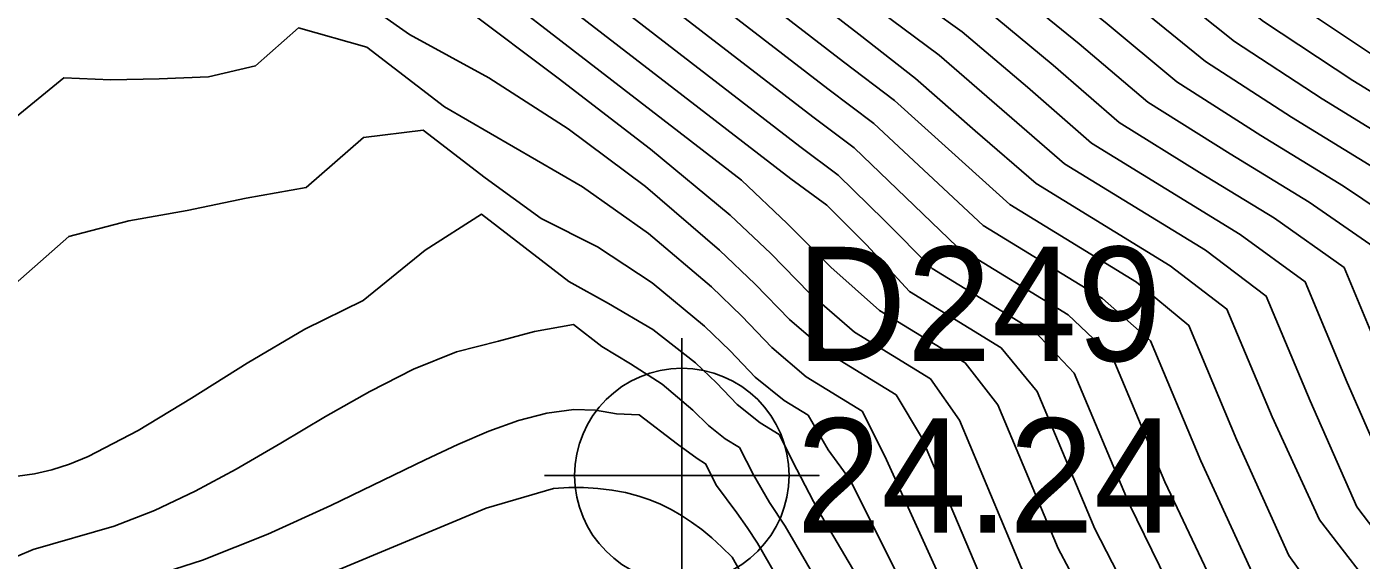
# Model space of a CAD drawing. Extents: x 2356077 to 2359823, y 225951 to 227822.
# Drawn here: x 2356756.31 to 2356785.48, y 227143.66 to 227155.32 of the extents above; entities that cross this region are included whole.
import ezdxf

# ---------------------------------------------------------------- set-up
doc = ezdxf.new("R2010")
doc.units = 0
for name, color, linetype in [('DTM Contours Major', 7, 'Continuous'), ('DTM Contours Minor', 7, 'Continuous'), ('Exist DTM Regular Point CELL', 7, 'Continuous'), ('Exist DTM Regular Point Cogo Elevation', 7, 'Continuous'), ('Exist DTM Regular Point Cogo Number', 7, 'Continuous')]:
    doc.layers.add(name, color=color, linetype=linetype)

msp = doc.modelspace()

# ---------------------------------------------------------------- linework, layer by layer
at = {"layer": 'DTM Contours Major'}
for points in [[(2356756.272, 227172.865), (2356758.184, 227171.863), (2356760.073, 227170.814), (2356761.94, 227169.722), (2356763.785, 227168.593), (2356765.609, 227167.432), (2356767.412, 227166.241), (2356769.137, 227165.068), (2356770.846, 227163.876), (2356772.54, 227162.669), (2356774.194, 227161.423), (2356775.828, 227160.162), (2356777.472, 227158.912), (2356779.299, 227157.673), (2356781.023, 227156.349), (2356782.711, 227155.001), (2356784.626, 227153.744), (2356786.593, 227152.537)], [(2356756.21, 227169.399), (2356757.454, 227168.758), (2356758.687, 227168.082), (2356759.918, 227167.369), (2356761.157, 227166.617), (2356762.413, 227165.821), (2356763.695, 227164.978), (2356765.584, 227163.69), (2356767.473, 227162.301), (2356775.373, 227156.206), (2356776.756, 227155.21), (2356778.184, 227154.003), (2356779.581, 227152.777), (2356782.832, 227150.783), (2356784.255, 227149.745), (2356785.176, 227147.547), (2356786.156, 227145.297)], [(2356756.029, 227165.905), (2356756.722, 227165.566), (2356757.41, 227165.212), (2356758.097, 227164.84), (2356758.789, 227164.448), (2356759.491, 227164.034), (2356760.209, 227163.595), (2356773.491, 227153.351), (2356774.393, 227152.678), (2356776.65, 227150.513), (2356779.077, 227149.024), (2356780.037, 227148.11), (2356781.186, 227145.369), (2356782.452, 227142.694), (2356783.939, 227140.437), (2356785.197, 227138.043), (2356786.305, 227135.4), (2356787.577, 227132.806), (2356798.361, 227127.65), (2356801.557, 227125.987), (2356804.527, 227124.221)], [(2356756.006, 227156.951), (2356756.947, 227157.278), (2356757.779, 227157.123), (2356759.512, 227156.858), (2356760.154, 227157.098), (2356760.796, 227157.663), (2356762.626, 227156.599), (2356764.677, 227155.153), (2356766.407, 227154.206), (2356768.14, 227153.09), (2356769.835, 227151.828), (2356771.454, 227150.44), (2356772.233, 227149.696), (2356772.985, 227148.92), (2356773.861, 227148.163), (2356775.313, 227147.271), (2356775.871, 227146.351), (2356777.279, 227143.011), (2356778.765, 227140.431), (2356780.287, 227137.755), (2356781.659, 227134.784), (2356784.345, 227128.388), (2356791.919, 227124.766)], [(2356773.609, 227141.724), (2356772.284, 227144.028), (2356772.058, 227144.37), (2356771.834, 227144.69), (2356771.386, 227145.294), (2356771.147, 227145.765), (2356770.964, 227145.878), (2356770.53, 227146.194), (2356769.697, 227146.837), (2356769.2, 227146.855), (2356768.74, 227146.938), (2356768.266, 227146.95), (2356767.676, 227146.874), (2356767.058, 227146.712), (2356766.41, 227146.479), (2356765.73, 227146.187), (2356765.015, 227145.852), (2356762.956, 227144.853), (2356761.575, 227144.227), (2356760.152, 227143.66), (2356758.718, 227143.201)]]:
    msp.add_lwpolyline(points, dxfattribs=at)
at = {"layer": 'DTM Contours Minor'}
for points in [[(2356756.255, 227174.256), (2356758.465, 227173.098), (2356760.643, 227171.888), (2356762.786, 227170.636), (2356764.887, 227169.352), (2356766.942, 227168.046), (2356768.945, 227166.728), (2356770.585, 227165.618), (2356772.192, 227164.504), (2356773.777, 227163.387), (2356775.34, 227162.262), (2356776.824, 227161.117), (2356778.37, 227159.986), (2356780.322, 227158.643), (2356782.165, 227157.271), (2356783.98, 227155.876), (2356785.969, 227154.545)], [(2356756.269, 227173.559), (2356758.327, 227172.48), (2356760.359, 227171.351), (2356762.362, 227170.18), (2356764.334, 227168.974), (2356766.273, 227167.74), (2356768.176, 227166.485), (2356769.86, 227165.343), (2356771.518, 227164.19), (2356773.158, 227163.027), (2356774.764, 227161.844), (2356776.324, 227160.641), (2356777.914, 227159.454), (2356779.81, 227158.158), (2356781.593, 227156.811), (2356783.344, 227155.439), (2356785.297, 227154.145), (2356787.342, 227152.89)], [(2356756.268, 227172.172), (2356758.038, 227171.246), (2356759.789, 227170.275), (2356761.522, 227169.261), (2356763.242, 227168.209), (2356764.952, 227167.119), (2356766.654, 227165.995), (2356768.418, 227164.794), (2356770.175, 227163.564), (2356771.923, 227162.312), (2356777.043, 227158.363), (2356778.789, 227157.186), (2356780.453, 227155.885), (2356782.079, 227154.561), (2356783.955, 227153.343), (2356785.843, 227152.185)], [(2356756.26, 227171.479), (2356757.892, 227170.627), (2356759.507, 227169.732), (2356761.11, 227168.796), (2356762.707, 227167.82), (2356764.303, 227166.803), (2356765.902, 227165.747), (2356767.701, 227164.52), (2356769.506, 227163.253), (2356771.294, 227161.937), (2356776.626, 227157.824), (2356778.279, 227156.697), (2356779.884, 227155.42), (2356781.448, 227154.119), (2356783.285, 227152.942), (2356785.092, 227151.833), (2356786.803, 227150.684)], [(2356756.247, 227170.786), (2356757.746, 227170.006), (2356759.229, 227169.186), (2356760.705, 227168.326), (2356762.181, 227167.425), (2356763.662, 227166.482), (2356765.158, 227165.495), (2356766.99, 227164.245), (2356768.84, 227162.943), (2356770.668, 227161.559), (2356776.209, 227157.284), (2356777.77, 227156.206), (2356779.316, 227154.952), (2356780.818, 227153.675), (2356782.615, 227152.54), (2356784.339, 227151.483), (2356785.954, 227150.371)], [(2356756.231, 227170.093), (2356757.6, 227169.383), (2356758.956, 227168.637), (2356760.308, 227167.851), (2356761.663, 227167.025), (2356763.032, 227166.155), (2356764.421, 227165.239), (2356766.283, 227163.969), (2356768.167, 227162.627), (2356775.792, 227156.744), (2356777.262, 227155.711), (2356778.749, 227154.48), (2356780.19, 227153.227), (2356781.946, 227152.138), (2356783.586, 227151.133), (2356785.104, 227150.058), (2356785.983, 227147.962)], [(2356756.185, 227168.705), (2356757.309, 227168.129), (2356758.424, 227167.522), (2356759.539, 227166.88), (2356760.663, 227166.2), (2356761.807, 227165.477), (2356762.98, 227164.709), (2356764.896, 227163.405), (2356766.782, 227161.973), (2356774.949, 227155.672), (2356776.253, 227154.7), (2356778.997, 227152.323), (2356782.076, 227150.434), (2356783.404, 227149.434), (2356784.365, 227147.141), (2356785.383, 227144.822), (2356786.82, 227142.938), (2356787.939, 227140.859), (2356788.888, 227138.594), (2356790.023, 227136.408), (2356809.655, 227127.02), (2356812.033, 227125.745)], [(2356756.156, 227168.007), (2356757.166, 227167.492), (2356758.168, 227166.95), (2356759.17, 227166.376), (2356760.183, 227165.766), (2356761.216, 227165.116), (2356762.278, 227164.423), (2356764.191, 227163.11), (2356774.5, 227155.157), (2356775.738, 227154.192), (2356777.039, 227153.047), (2356778.372, 227151.894), (2356781.301, 227150.097), (2356782.543, 227149.15), (2356783.53, 227146.795), (2356784.567, 227144.539), (2356786.036, 227142.642), (2356787.19, 227140.307), (2356788.207, 227137.88), (2356789.329, 227135.547), (2356806.332, 227127.416), (2356810.188, 227125.395)], [(2356756.119, 227167.312), (2356757.019, 227166.859), (2356757.912, 227166.383), (2356758.806, 227165.879), (2356759.71, 227165.343), (2356760.633, 227164.773), (2356761.582, 227164.163), (2356763.356, 227162.893), (2356774.164, 227154.555), (2356775.278, 227153.71), (2356776.527, 227152.579), (2356777.797, 227151.434), (2356780.569, 227149.734), (2356781.712, 227148.792), (2356782.763, 227146.284), (2356783.899, 227143.763), (2356785.382, 227141.688), (2356786.572, 227139.443), (2356787.602, 227136.983), (2356788.827, 227134.594), (2356808.022, 227125.415)], [(2356756.077, 227166.612), (2356756.873, 227166.217), (2356757.662, 227165.802), (2356758.451, 227165.365), (2356759.249, 227164.901), (2356760.063, 227164.408), (2356760.898, 227163.881), (2356762.555, 227162.65), (2356773.817, 227153.961), (2356774.824, 227153.204), (2356777.215, 227150.979), (2356779.823, 227149.379), (2356780.873, 227148.455), (2356781.973, 227145.83), (2356783.176, 227143.216), (2356784.662, 227141.043), (2356785.89, 227138.729), (2356786.958, 227136.182), (2356788.216, 227133.693), (2356803.112, 227126.57), (2356806.232, 227124.787)], [(2356755.973, 227165.187), (2356756.554, 227164.907), (2356757.13, 227164.617), (2356757.705, 227164.315), (2356758.282, 227164.002), (2356758.863, 227163.674), (2356759.404, 227163.358), (2356773.209, 227152.707), (2356774.047, 227152.078), (2356775.05, 227151.092), (2356776.104, 227150.036), (2356778.336, 227148.667), (2356779.207, 227147.75), (2356780.407, 227144.887), (2356781.735, 227142.177), (2356783.221, 227139.84), (2356784.501, 227137.364), (2356785.649, 227134.625), (2356786.932, 227131.922), (2356797.049, 227127.084), (2356800.023, 227125.452)], [(2356755.908, 227164.438), (2356756.706, 227164.052), (2356757.498, 227163.65), (2356758.287, 227163.231), (2356760.101, 227161.958), (2356773.01, 227152), (2356773.796, 227151.419), (2356774.663, 227150.555), (2356775.605, 227149.53), (2356777.606, 227148.302), (2356778.395, 227147.348), (2356779.655, 227144.343), (2356781.04, 227141.654), (2356782.518, 227139.242), (2356783.805, 227136.685), (2356784.992, 227133.852), (2356786.287, 227131.037), (2356795.74, 227126.517), (2356798.502, 227124.949)], [(2356756.242, 227162.915), (2356757.08, 227162.492), (2356757.953, 227162.031), (2356758.405, 227161.783), (2356758.871, 227161.521), (2356760.876, 227160.321), (2356762.915, 227158.926), (2356771.935, 227151.966), (2356772.933, 227151.021), (2356773.886, 227150.065), (2356774.95, 227149.119), (2356776.823, 227147.97), (2356777.536, 227147.058), (2356778.852, 227143.917), (2356780.299, 227141.203), (2356781.808, 227138.704), (2356783.101, 227136.024), (2356784.333, 227133.084), (2356785.645, 227130.152), (2356794.469, 227125.932), (2356797.02, 227124.458)], [(2356756.145, 227160.362), (2356756.797, 227160.125), (2356758.126, 227159.67), (2356758.723, 227159.485), (2356758.975, 227159.707), (2356759.384, 227159.961), (2356762.042, 227158.006), (2356763.936, 227156.951), (2356765.904, 227155.713), (2356767.924, 227154.2), (2356769.942, 227152.643), (2356771.688, 227151.202), (2356772.573, 227150.361), (2356773.422, 227149.496), (2356774.4, 227148.644), (2356776.064, 227147.623), (2356776.697, 227146.721), (2356778.054, 227143.483), (2356779.523, 227140.812), (2356781.04, 227138.225), (2356782.38, 227135.404), (2356783.665, 227132.339), (2356784.993, 227129.271), (2356793.189, 227125.351)], [(2356755.834, 227153.156), (2356757.121, 227154.206), (2356758.148, 227154.161), (2356759.201, 227154.186), (2356760.283, 227154.228), (2356761.305, 227154.465), (2356762.25, 227155.296), (2356763.739, 227154.879), (2356765.439, 227153.568), (2356768.454, 227151.824), (2356769.896, 227150.804), (2356771.275, 227149.637), (2356771.943, 227148.993), (2356772.592, 227148.311), (2356773.348, 227147.665), (2356774.571, 227146.915), (2356775.065, 227145.934), (2356776.526, 227142.723), (2356778.007, 227140.072), (2356779.53, 227137.304), (2356780.934, 227134.174), (2356783.717, 227127.535), (2356786.103, 227126.354), (2356790.647, 227124.181)], [(2356755.674, 227149.371), (2356757.225, 227150.734), (2356758.54, 227151.078), (2356759.811, 227151.303), (2356761.104, 227151.573), (2356762.412, 227151.805), (2356763.671, 227152.901), (2356764.976, 227153.063), (2356766.326, 227152.022), (2356767.55, 227151.126), (2356768.783, 227150.507), (2356769.977, 227149.72), (2356771.124, 227148.774), (2356771.684, 227148.236), (2356772.23, 227147.657), (2356772.863, 227147.15), (2356773.391, 227146.826), (2356773.824, 227146.069), (2356774.298, 227145.424), (2356775.786, 227142.456)], [(2356756.108, 227145.498), (2356756.476, 227145.545), (2356756.855, 227145.633), (2356757.245, 227145.761), (2356757.647, 227145.925), (2356758.741, 227146.493), (2356759.908, 227147.202), (2356761.128, 227147.969), (2356762.385, 227148.708), (2356763.66, 227149.335), (2356765.017, 227150.439), (2356766.245, 227151.223), (2356768.155, 227149.75), (2356769.028, 227149.271), (2356769.992, 227148.703), (2356770.924, 227147.97), (2356771.384, 227147.537), (2356771.835, 227147.063), (2356772.34, 227146.659), (2356772.757, 227146.403), (2356773.143, 227145.64), (2356773.591, 227144.772), (2356775.049, 227142.301)], [(2356774.286, 227141.996), (2356772.884, 227144.401), (2356772.545, 227144.923), (2356772.197, 227145.528), (2356771.892, 227146.121), (2356771.579, 227146.313), (2356771.208, 227146.6), (2356770.87, 227146.939), (2356770.196, 227147.51), (2356769.509, 227147.953), (2356768.878, 227148.33), (2356768.258, 227148.809), (2356767.404, 227148.66), (2356766.62, 227148.45), (2356765.702, 227148.212), (2356764.764, 227147.832), (2356763.808, 227147.348), (2356762.839, 227146.798), (2356761.863, 227146.219), (2356760.883, 227145.65), (2356759.987, 227145.168), (2356759.098, 227144.745), (2356758.219, 227144.4), (2356756.448, 227143.889), (2356755.411, 227143.456)], [(2356780.605, 227123.26), (2356772.88, 227141.694), (2356771.725, 227143.725), (2356771.506, 227143.943), (2356771.286, 227144.144), (2356771.064, 227144.327), (2356770.843, 227144.49), (2356770.619, 227144.636), (2356770.393, 227144.766), (2356770.163, 227144.88), (2356769.929, 227144.977), (2356769.691, 227145.058), (2356769.4, 227145.136), (2356769.101, 227145.192), (2356768.795, 227145.229), (2356768.481, 227145.246), (2356768.158, 227145.245), (2356767.826, 227145.227), (2356766.352, 227144.799), (2356755.113, 227140.106)]]:
    msp.add_lwpolyline(points, dxfattribs=at)
at = {"layer": 'Exist DTM Regular Point CELL'}
msp.add_lwpolyline([(2356770.629, 227148.511), (2356770.629, 227142.511), (2356770.629, 227145.511), (2356773.629, 227145.511), (2356767.629, 227145.511)], dxfattribs=at)
msp.add_circle((2356770.629, 227145.511), 2.344, dxfattribs=at)

# ---------------------------------------------------------------- texts
at = {"layer": 'Exist DTM Regular Point Cogo Elevation'}
msp.add_text('24.24', height=2.5, dxfattribs=at).set_placement((2356773.129, 227144.261))
at = {"layer": 'Exist DTM Regular Point Cogo Number'}
msp.add_text('D249', height=2.5, dxfattribs=at).set_placement((2356773.129, 227148.011))

doc.saveas('drawing.dxf')
